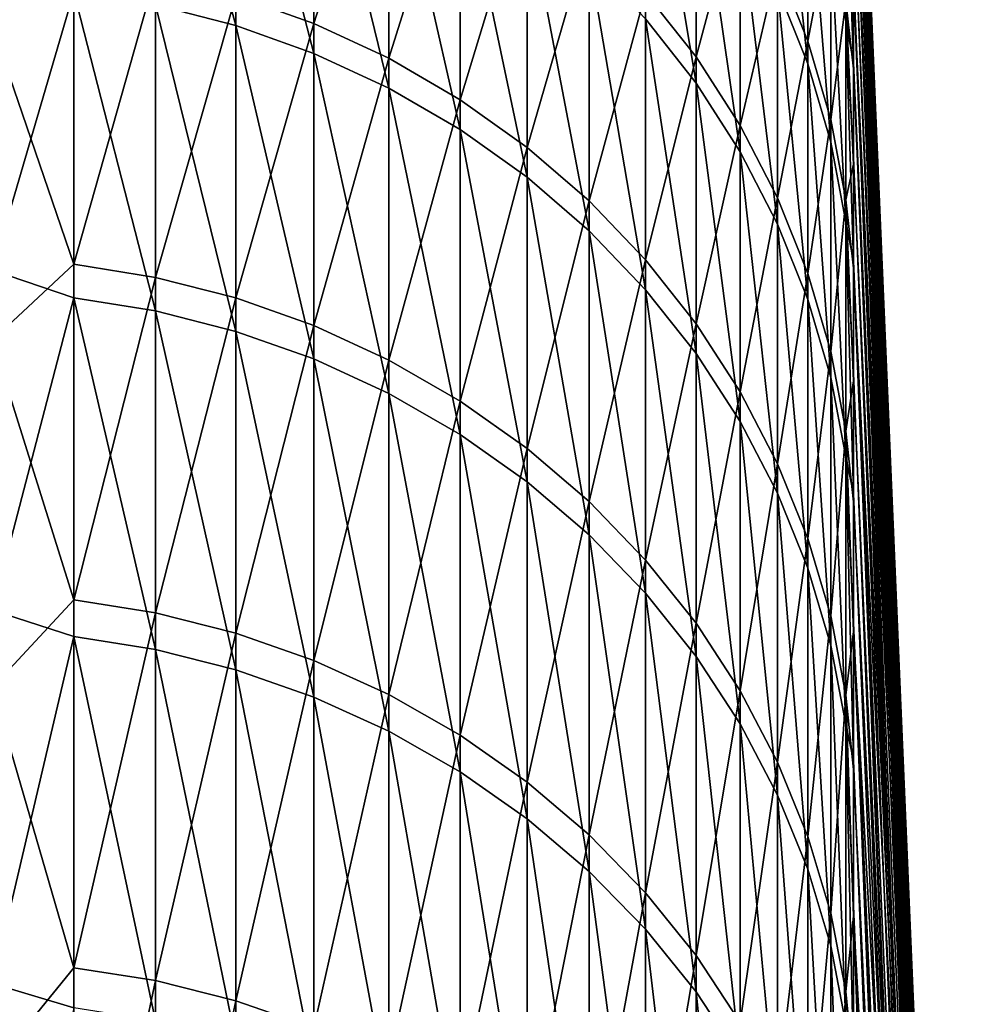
# Model space of a CAD drawing. Header units: metres. Extents: x -2 to 102, y -85 to 102.
# Tile 324 of 343: x 8.8 to 10.99, y 79.63 to 81.86. Entities that reach past the tile are written whole.
import ezdxf

# ---------------------------------------------------------------- set-up
doc = ezdxf.new("R2010")
doc.units = ezdxf.units.M
doc.layers.add('solid_21064300', color=7, linetype='CONTINUOUS')

msp = doc.modelspace()

# ---------------------------------------------------------------- linework, layer by layer
at = {"layer": 'solid_21064300'}
for points in [[(10.916272, 77.394386, -0.654213), (10.685864, 82.812401, -1.871843), (10.685865, 82.83139, -0.596379)], [(10.916272, 77.394386, -0.654213), (10.685865, 82.83139, -0.596379), (10.685866, 82.830734, 0.679218)], [(10.916272, 77.394386, -0.654213), (10.685866, 82.830734, 0.679218), (10.685865, 82.810471, 1.954724)], [(10.931903, 76.909492, -4.018887), (10.685865, 82.773727, -3.146943), (10.685864, 82.812401, -1.871843)], [(10.916272, 77.394386, -0.654213), (10.931903, 76.909492, -4.018887), (10.685864, 82.812401, -1.871843)], [(10.899225, 77.764664, 2.724988), (10.685865, 82.810471, 1.954724), (10.685864, 82.770561, 3.229766)], [(10.899225, 77.764664, 2.724988), (10.916272, 77.394386, -0.654213), (10.685865, 82.810471, 1.954724)], [(10.931903, 76.909492, -4.018887), (10.685866, 82.715446, -4.421257), (10.685865, 82.773727, -3.146943)], [(10.899225, 77.764664, 2.724988), (10.685864, 82.770561, 3.229766), (10.685865, 82.710991, 4.503969)], [(10.931903, 76.909492, -4.018887), (10.685865, 82.637573, -5.69447), (10.685866, 82.715446, -4.421257)], [(10.899225, 77.764664, 2.724988), (10.685865, 82.710991, 4.503969), (10.685866, 82.631805, 5.777113)], [(10.946099, 76.310547, -7.365146), (10.685864, 82.540092, -6.96636), (10.685865, 82.637573, -5.69447)], [(10.880783, 78.01989, 6.114813), (10.685866, 82.631805, 5.777113), (10.685864, 82.533073, 7.048973)], [(10.931903, 76.909492, -4.018887), (10.946099, 76.310547, -7.365146), (10.685865, 82.637573, -5.69447)], [(10.880783, 78.01989, 6.114813), (10.899225, 77.764664, 2.724988), (10.685866, 82.631805, 5.777113)], [(10.946099, 76.310547, -7.365146), (10.685866, 82.422997, -8.23667), (10.685864, 82.540092, -6.96636)], [(10.880783, 78.01989, 6.114813), (10.685864, 82.533073, 7.048973), (10.685864, 82.414742, 8.319114)], [(9.109715, 82.506416, -19.155777), (9.291151, 82.459496, -19.144884), (9.291151, 81.843643, -21.626677)], [(9.109715, 81.890213, -21.638983), (9.109715, 82.506416, -19.155777), (9.291151, 81.843643, -21.626677)], [(8.924562, 81.987885, 21.388857), (8.740137, 82.474411, 19.48679), (8.740137, 81.841782, 21.99288)], [(9.291151, 82.459496, -19.144884), (9.467271, 82.39621, -19.13019), (9.467271, 81.78083, -21.610077)], [(9.291151, 81.843643, -21.626677), (9.291151, 82.459496, -19.144884), (9.467271, 81.78083, -21.610077)], [(9.291151, 81.911324, 21.368885), (9.467271, 81.848465, 21.352486), (9.467271, 82.456032, 18.870672)], [(9.467271, 82.456032, 18.870672), (9.467271, 81.848465, 21.352486), (9.636523, 82.376884, 18.852558)], [(10.634434, 82.419426, -11.405353), (10.66888, 82.236633, -11.380057), (10.66888, 81.855408, -13.858661)], [(10.634434, 82.037354, -13.889465), (10.634434, 82.419426, -11.405353), (10.66888, 81.855408, -13.858661)], [(10.946099, 76.310547, -7.365146), (10.685865, 82.286385, -9.504962), (10.685866, 82.422997, -8.23667)], [(9.467271, 82.39621, -19.13019), (9.636523, 82.317116, -19.111828), (9.636523, 81.702324, -21.589334)], [(9.467271, 81.78083, -21.610077), (9.467271, 82.39621, -19.13019), (9.636523, 81.702324, -21.589334)], [(10.216221, 82.395248, -16.524319), (10.330427, 82.249176, -16.495024), (10.330427, 81.713455, -18.971672)], [(10.216221, 81.858574, -19.005365), (10.216221, 82.395248, -16.524319), (10.330427, 81.713455, -18.971672)], [(10.860967, 78.159775, 9.511346), (10.685864, 82.414742, 8.319114), (10.685866, 82.276833, 9.587225)], [(10.860967, 78.159775, 9.511346), (10.880783, 78.01989, 6.114813), (10.685864, 82.414742, 8.319114)], [(9.467271, 81.848465, 21.352486), (9.636523, 81.769897, 21.331989), (9.636523, 82.376884, 18.852558)], [(9.636523, 82.376884, 18.852558), (9.636523, 81.769897, 21.331989), (9.797419, 82.282616, 18.830984)], [(10.514546, 82.387718, -13.948784), (10.582837, 82.215309, -13.919595), (10.582837, 81.757385, -16.396397)], [(10.514546, 81.928833, -16.430779), (10.514546, 82.387718, -13.948784), (10.582837, 81.757385, -16.396397)], [(9.636523, 82.317116, -19.111828), (9.797419, 82.222916, -19.089956), (9.797419, 81.608826, -21.564629)], [(9.636523, 81.702324, -21.589334), (9.636523, 82.317116, -19.111828), (9.797419, 81.608826, -21.564629)], [(9.636523, 81.769897, 21.331989), (9.797419, 81.676323, 21.307577), (9.797419, 82.282616, 18.830984)], [(9.797419, 82.282616, 18.830984), (9.797419, 81.676323, 21.307577), (9.948537, 82.174049, 18.806139)], [(10.216221, 81.918007, 18.747541), (10.330427, 81.772781, 18.714306), (10.330427, 82.300705, 16.235983)], [(10.330427, 82.300705, 16.235983), (10.330427, 81.772781, 18.714306), (10.430161, 82.144676, 16.205202)], [(10.958847, 75.598228, -10.689125), (10.685865, 82.130272, -10.770968), (10.685865, 82.286385, -9.504962)], [(10.946099, 76.310547, -7.365146), (10.958847, 75.598228, -10.689125), (10.685865, 82.286385, -9.504962)], [(10.860967, 78.159775, 9.511346), (10.685866, 82.276833, 9.587225), (10.685866, 82.119431, 10.853092)], [(10.330427, 82.249176, -16.495024), (10.430161, 82.093246, -16.463753), (10.430161, 81.55854, -18.935705)], [(10.330427, 81.713455, -18.971672), (10.330427, 82.249176, -16.495024), (10.430161, 81.55854, -18.935705)], [(10.514546, 81.980156, 16.172747), (10.582837, 81.808609, 16.138903), (10.582837, 82.258728, 13.660673)], [(10.582837, 82.258728, 13.660673), (10.582837, 81.808609, 16.138903), (10.634434, 82.080673, 13.631104)], [(9.797419, 82.222916, -19.089956), (9.948537, 82.114433, -19.06477), (9.948537, 81.50116, -21.536177)], [(9.797419, 81.608826, -21.564629), (9.797419, 82.222916, -19.089956), (9.948537, 81.50116, -21.536177)], [(10.582837, 82.215309, -13.919595), (10.634434, 82.037354, -13.889465), (10.634434, 81.580421, -16.360905)], [(10.582837, 81.757385, -16.396397), (10.582837, 82.215309, -13.919595), (10.634434, 81.580421, -16.360905)], [(10.685866, 81.759598, -13.29515), (10.66888, 81.855408, -13.858661), (10.66888, 82.236633, -11.380057)], [(10.685865, 81.954666, -12.03446), (10.685866, 81.759598, -13.29515), (10.66888, 82.236633, -11.380057)], [(9.797419, 81.676323, 21.307577), (9.948537, 81.568558, 21.279465), (9.948537, 82.174049, 18.806139)], [(9.948537, 82.174049, 18.806139), (9.948537, 81.568558, 21.279465), (10.08855, 82.052162, 18.778244)], [(10.330427, 81.772781, 18.714306), (10.430161, 81.617752, 18.678825), (10.430161, 82.144676, 16.205202)], [(10.430161, 82.144676, 16.205202), (10.430161, 81.617752, 18.678825), (10.514546, 81.980156, 16.172747)], [(10.958847, 75.598228, -10.689125), (10.685865, 81.954666, -12.03446), (10.685865, 82.130272, -10.770968)], [(9.948537, 82.114433, -19.06477), (10.08855, 81.99263, -19.036489), (10.08855, 81.380264, -21.50423)], [(9.948537, 81.50116, -21.536177), (9.948537, 82.114433, -19.06477), (10.08855, 81.380264, -21.50423)], [(10.860967, 78.159775, 9.511346), (10.685866, 82.119431, 10.853092), (10.685864, 81.942596, 12.116469)], [(10.430161, 82.093246, -16.463753), (10.514546, 81.928833, -16.430779), (10.514546, 81.395195, -18.897781)], [(10.430161, 81.55854, -18.935705), (10.430161, 82.093246, -16.463753), (10.514546, 81.395195, -18.897781)], [(10.582837, 81.808609, 16.138903), (10.634434, 81.631531, 16.10397), (10.634434, 82.080673, 13.631104)], [(10.634434, 82.080673, 13.631104), (10.634434, 81.631531, 16.10397), (10.66888, 81.898636, 13.600872)], [(9.948537, 81.568558, 21.279465), (10.08855, 81.447563, 21.2479), (10.08855, 82.052162, 18.778244)], [(10.08855, 82.052162, 18.778244), (10.08855, 81.447563, 21.2479), (10.216221, 81.918007, 18.747541)], [(10.634434, 82.037354, -13.889465), (10.66888, 81.855408, -13.858661), (10.66888, 81.39949, -16.324619)], [(10.634434, 81.580421, -16.360905), (10.634434, 82.037354, -13.889465), (10.66888, 81.39949, -16.324619)], [(8.924562, 81.987885, 21.388857), (8.740137, 81.841782, 21.99288), (8.924562, 81.304474, 23.855381)], [(8.924562, 81.920135, -21.646889), (8.740137, 81.291122, -23.948221), (8.740137, 81.983643, -21.458014)], [(8.924562, 81.987885, 21.388857), (8.924562, 81.304474, 23.855381), (9.109715, 81.957939, 21.381044)], [(10.08855, 81.99263, -19.036489), (10.216221, 81.858574, -19.005365), (10.216221, 81.247208, -21.469072)], [(10.08855, 81.380264, -21.50423), (10.08855, 81.99263, -19.036489), (10.216221, 81.247208, -21.469072)], [(10.430161, 81.617752, 18.678825), (10.514546, 81.454292, 18.641417), (10.514546, 81.980156, 16.172747)], [(10.514546, 81.980156, 16.172747), (10.514546, 81.454292, 18.641417), (10.582837, 81.808609, 16.138903)], [(8.924562, 81.304474, 23.855381), (9.109715, 81.274773, 23.846668), (9.109715, 81.957939, 21.381044)], [(9.109715, 81.957939, 21.381044), (9.109715, 81.274773, 23.846668), (9.291151, 81.911324, 21.368885)], [(10.958847, 75.598228, -10.689125), (10.685866, 81.759598, -13.29515), (10.685865, 81.954666, -12.03446)], [(10.514546, 81.928833, -16.430779), (10.582837, 81.757385, -16.396397), (10.582837, 81.224869, -18.858236)], [(10.514546, 81.395195, -18.897781), (10.514546, 81.928833, -16.430779), (10.582837, 81.224869, -18.858236)], [(10.685864, 81.746284, 13.376894), (10.685864, 81.942596, 12.116469), (10.66888, 81.898636, 13.600872)], [(10.839798, 78.184158, 12.910662), (10.685864, 81.942596, 12.116469), (10.685864, 81.746284, 13.376894)], [(10.839798, 78.184158, 12.910662), (10.860967, 78.159775, 9.511346), (10.685864, 81.942596, 12.116469)], [(8.924562, 81.228958, -24.111248), (8.740137, 81.291122, -23.948221), (8.924562, 81.920135, -21.646889)], [(8.924562, 81.920135, -21.646889), (9.109715, 81.890213, -21.638983), (9.109715, 81.199295, -24.102442)], [(8.924562, 81.228958, -24.111248), (8.924562, 81.920135, -21.646889), (9.109715, 81.199295, -24.102442)], [(9.109715, 81.274773, 23.846668), (9.291151, 81.228554, 23.833107), (9.291151, 81.911324, 21.368885)], [(9.291151, 81.911324, 21.368885), (9.291151, 81.228554, 23.833107), (9.467271, 81.848465, 21.352486)], [(10.08855, 81.447563, 21.2479), (10.216221, 81.314407, 21.213161), (10.216221, 81.918007, 18.747541)], [(10.216221, 81.918007, 18.747541), (10.216221, 81.314407, 21.213161), (10.330427, 81.772781, 18.714306)], [(9.109715, 81.890213, -21.638983), (9.291151, 81.843643, -21.626677), (9.291151, 81.153114, -24.088736)], [(9.109715, 81.199295, -24.102442), (9.109715, 81.890213, -21.638983), (9.291151, 81.153114, -24.088736)], [(10.634434, 81.631531, 16.10397), (10.66888, 81.450485, 16.068254), (10.66888, 81.898636, 13.600872)], [(10.685866, 81.530571, 14.634107), (10.66888, 81.898636, 13.600872), (10.66888, 81.450485, 16.068254)], [(10.685866, 81.530571, 14.634107), (10.685864, 81.746284, 13.376894), (10.66888, 81.898636, 13.600872)], [(8.924562, 81.304474, 23.855381), (8.740137, 81.841782, 21.99288), (8.740137, 81.133018, 24.478512)], [(9.291151, 81.228554, 23.833107), (9.467271, 81.166214, 23.814816), (9.467271, 81.848465, 21.352486)], [(9.291151, 81.843643, -21.626677), (9.467271, 81.78083, -21.610077), (9.467271, 81.090828, -24.070248)], [(9.291151, 81.153114, -24.088736), (9.291151, 81.843643, -21.626677), (9.467271, 81.090828, -24.070248)], [(9.467271, 81.848465, 21.352486), (9.467271, 81.166214, 23.814816), (9.636523, 81.769897, 21.331989)], [(10.216221, 81.858574, -19.005365), (10.330427, 81.713455, -18.971672), (10.330427, 81.103172, -21.431011)], [(10.216221, 81.247208, -21.469072), (10.216221, 81.858574, -19.005365), (10.330427, 81.103172, -21.431011)], [(10.685865, 81.311417, -15.806609), (10.66888, 81.39949, -16.324619), (10.66888, 81.855408, -13.858661)], [(10.685865, 81.545174, -14.552613), (10.685865, 81.311417, -15.806609), (10.66888, 81.855408, -13.858661)], [(10.685866, 81.759598, -13.29515), (10.685865, 81.545174, -14.552613), (10.66888, 81.855408, -13.858661)], [(10.514546, 81.454292, 18.641417), (10.582837, 81.283836, 18.602407), (10.582837, 81.808609, 16.138903)], [(10.582837, 81.808609, 16.138903), (10.582837, 81.283836, 18.602407), (10.634434, 81.631531, 16.10397)], [(9.467271, 81.78083, -21.610077), (9.636523, 81.702324, -21.589334), (9.636523, 81.012993, -24.047142)], [(9.467271, 81.090828, -24.070248), (9.467271, 81.78083, -21.610077), (9.636523, 81.012993, -24.047142)], [(10.216221, 81.314407, 21.213161), (10.330427, 81.170242, 21.175552), (10.330427, 81.772781, 18.714306)], [(10.330427, 81.772781, 18.714306), (10.330427, 81.170242, 21.175552), (10.430161, 81.617752, 18.678825)], [(9.467271, 81.166214, 23.814816), (9.636523, 81.088303, 23.791956), (9.636523, 81.769897, 21.331989)], [(9.636523, 81.769897, 21.331989), (9.636523, 81.088303, 23.791956), (9.797419, 81.676323, 21.307577)], [(10.582837, 81.757385, -16.396397), (10.634434, 81.580421, -16.360905), (10.634434, 81.049049, -18.817417)], [(10.582837, 81.224869, -18.858236), (10.582837, 81.757385, -16.396397), (10.634434, 81.049049, -18.817417)], [(10.970129, 74.773369, -13.986984), (10.685865, 81.545174, -14.552613), (10.685866, 81.759598, -13.29515)], [(10.958847, 75.598228, -10.689125), (10.970129, 74.773369, -13.986984), (10.685866, 81.759598, -13.29515)], [(10.839798, 78.184158, 12.910662), (10.685864, 81.746284, 13.376894), (10.685866, 81.530571, 14.634107)], [(10.330427, 81.713455, -18.971672), (10.430161, 81.55854, -18.935705), (10.430161, 80.949417, -21.390381)], [(10.330427, 81.103172, -21.431011), (10.330427, 81.713455, -18.971672), (10.430161, 80.949417, -21.390381)], [(9.636523, 81.702324, -21.589334), (9.797419, 81.608826, -21.564629), (9.797419, 80.92028, -24.019623)], [(9.636523, 81.012993, -24.047142), (9.636523, 81.702324, -21.589334), (9.797419, 80.92028, -24.019623)], [(9.636523, 81.088303, 23.791956), (9.797419, 80.995506, 23.764729), (9.797419, 81.676323, 21.307577)], [(9.797419, 81.676323, 21.307577), (9.797419, 80.995506, 23.764729), (9.948537, 81.568558, 21.279465)], [(10.330427, 81.170242, 21.175552), (10.430161, 81.016357, 21.135408), (10.430161, 81.617752, 18.678825)], [(10.430161, 81.617752, 18.678825), (10.430161, 81.016357, 21.135408), (10.514546, 81.454292, 18.641417)], [(10.582837, 81.283836, 18.602407), (10.634434, 81.107895, 18.562141), (10.634434, 81.631531, 16.10397)], [(10.634434, 81.631531, 16.10397), (10.634434, 81.107895, 18.562141), (10.66888, 81.450485, 16.068254)], [(9.797419, 81.608826, -21.564629), (9.948537, 81.50116, -21.536177), (9.948537, 80.813522, -23.987934)], [(9.797419, 80.92028, -24.019623), (9.797419, 81.608826, -21.564629), (9.948537, 80.813522, -23.987934)], [(10.634434, 81.580421, -16.360905), (10.66888, 81.39949, -16.324619), (10.66888, 80.869301, -18.775682)], [(10.634434, 81.049049, -18.817417), (10.634434, 81.580421, -16.360905), (10.66888, 80.869301, -18.775682)], [(9.797419, 80.995506, 23.764729), (9.948537, 80.888641, 23.733376), (9.948537, 81.568558, 21.279465)], [(9.948537, 81.568558, 21.279465), (9.948537, 80.888641, 23.733376), (10.08855, 81.447563, 21.2479)], [(10.430161, 81.55854, -18.935705), (10.514546, 81.395195, -18.897781), (10.514546, 80.787292, -21.347542)], [(10.430161, 80.949417, -21.390381), (10.430161, 81.55854, -18.935705), (10.514546, 80.787292, -21.347542)], [(10.685866, 81.295547, 15.887899), (10.685866, 81.530571, 14.634107), (10.66888, 81.450485, 16.068254)], [(10.970129, 74.773369, -13.986984), (10.685865, 81.311417, -15.806609), (10.685865, 81.545174, -14.552613)], [(10.839798, 78.184158, 12.910662), (10.685866, 81.530571, 14.634107), (10.685866, 81.295547, 15.887899)], [(9.948537, 81.50116, -21.536177), (10.08855, 81.380264, -21.50423), (10.08855, 80.693642, -23.952351)], [(9.948537, 80.813522, -23.987934), (9.948537, 81.50116, -21.536177), (10.08855, 80.693642, -23.952351)], [(9.948537, 80.888641, 23.733376), (10.08855, 80.768661, 23.69817), (10.08855, 81.447563, 21.2479)], [(10.08855, 81.447563, 21.2479), (10.08855, 80.768661, 23.69817), (10.216221, 81.314407, 21.213161)], [(10.430161, 81.016357, 21.135408), (10.514546, 80.854103, 21.093079), (10.514546, 81.454292, 18.641417)], [(10.514546, 81.454292, 18.641417), (10.514546, 80.854103, 21.093079), (10.582837, 81.283836, 18.602407)], [(10.634434, 81.107895, 18.562141), (10.66888, 80.928017, 18.520975), (10.66888, 81.450485, 16.068254)], [(10.685864, 81.041275, 17.137991), (10.66888, 81.450485, 16.068254), (10.66888, 80.928017, 18.520975)], [(10.685864, 81.041275, 17.137991), (10.685866, 81.295547, 15.887899), (10.66888, 81.450485, 16.068254)], [(10.514546, 81.395195, -18.897781), (10.582837, 81.224869, -18.858236), (10.582837, 80.618233, -21.30287)], [(10.514546, 80.787292, -21.347542), (10.514546, 81.395195, -18.897781), (10.582837, 80.618233, -21.30287)], [(10.685865, 80.786049, -18.303192), (10.66888, 80.869301, -18.775682), (10.66888, 81.39949, -16.324619)], [(10.685865, 81.058357, -17.056913), (10.685865, 80.786049, -18.303192), (10.66888, 81.39949, -16.324619)], [(10.685865, 81.311417, -15.806609), (10.685865, 81.058357, -17.056913), (10.66888, 81.39949, -16.324619)], [(10.08855, 81.380264, -21.50423), (10.216221, 81.247208, -21.469072), (10.216221, 80.561714, -23.913191)], [(10.08855, 80.693642, -23.952351), (10.08855, 81.380264, -21.50423), (10.216221, 80.561714, -23.913191)], [(8.924562, 81.304474, 23.855381), (8.740137, 81.133018, 24.478512), (8.924562, 80.546875, 26.30014)], [(8.924562, 81.304474, 23.855381), (8.924562, 80.546875, 26.30014), (9.109715, 81.274773, 23.846668)], [(10.08855, 80.768661, 23.69817), (10.216221, 80.636604, 23.659424), (10.216221, 81.314407, 21.213161)], [(10.216221, 81.314407, 21.213161), (10.216221, 80.636604, 23.659424), (10.330427, 81.170242, 21.175552)], [(10.979933, 73.836914, -17.254911), (10.685865, 81.058357, -17.056913), (10.685865, 81.311417, -15.806609)], [(10.970129, 74.773369, -13.986984), (10.979933, 73.836914, -17.254911), (10.685865, 81.311417, -15.806609)], [(8.924562, 81.228958, -24.111248), (8.740137, 80.522987, -26.416149), (8.740137, 81.291122, -23.948221)], [(10.514546, 80.854103, 21.093079), (10.582837, 80.684906, 21.048939), (10.582837, 81.283836, 18.602407)], [(10.582837, 81.283836, 18.602407), (10.582837, 80.684906, 21.048939), (10.634434, 81.107895, 18.562141)], [(10.817303, 78.093002, 16.308834), (10.685866, 81.295547, 15.887899), (10.685864, 81.041275, 17.137991)], [(10.817303, 78.093002, 16.308834), (10.839798, 78.184158, 12.910662), (10.685866, 81.295547, 15.887899)], [(8.924562, 80.546875, 26.30014), (9.109715, 80.517456, 26.290533), (9.109715, 81.274773, 23.846668)], [(9.109715, 81.274773, 23.846668), (9.109715, 80.517456, 26.290533), (9.291151, 81.228554, 23.833107)], [(10.216221, 81.247208, -21.469072), (10.330427, 81.103172, -21.431011), (10.330427, 80.418892, -23.870794)], [(10.216221, 80.561714, -23.913191), (10.216221, 81.247208, -21.469072), (10.330427, 80.418892, -23.870794)], [(8.924562, 80.463669, -26.55361), (8.740137, 80.522987, -26.416149), (8.924562, 81.228958, -24.111248)], [(8.924562, 81.228958, -24.111248), (9.109715, 81.199295, -24.102442), (9.109715, 80.43428, -26.543911)], [(8.924562, 80.463669, -26.55361), (8.924562, 81.228958, -24.111248), (9.109715, 80.43428, -26.543911)], [(9.109715, 80.517456, 26.290533), (9.291151, 80.471664, 26.275581), (9.291151, 81.228554, 23.833107)], [(9.291151, 81.228554, 23.833107), (9.291151, 80.471664, 26.275581), (9.467271, 81.166214, 23.814816)], [(10.582837, 81.224869, -18.858236), (10.634434, 81.049049, -18.817417), (10.634434, 80.443733, -21.25676)], [(10.582837, 80.618233, -21.30287), (10.582837, 81.224869, -18.858236), (10.634434, 80.443733, -21.25676)], [(9.109715, 81.199295, -24.102442), (9.291151, 81.153114, -24.088736), (9.291151, 80.388535, -26.528814)], [(9.109715, 80.43428, -26.543911), (9.109715, 81.199295, -24.102442), (9.291151, 80.388535, -26.528814)], [(10.216221, 80.636604, 23.659424), (10.330427, 80.493645, 23.617479), (10.330427, 81.170242, 21.175552)], [(10.330427, 81.170242, 21.175552), (10.330427, 80.493645, 23.617479), (10.430161, 81.016357, 21.135408)], [(9.291151, 80.471664, 26.275581), (9.467271, 80.409904, 26.255415), (9.467271, 81.166214, 23.814816)], [(9.291151, 81.153114, -24.088736), (9.467271, 81.090828, -24.070248), (9.467271, 80.326843, -26.508455)], [(9.291151, 80.388535, -26.528814), (9.291151, 81.153114, -24.088736), (9.467271, 80.326843, -26.508455)], [(9.467271, 81.166214, 23.814816), (9.467271, 80.409904, 26.255415), (9.636523, 81.088303, 23.791956)], [(8.924562, 80.546875, 26.30014), (8.740137, 81.133018, 24.478512), (8.740137, 80.348778, 26.941372)], [(10.582837, 80.684906, 21.048939), (10.634434, 80.510262, 21.003378), (10.634434, 81.107895, 18.562141)], [(10.634434, 81.107895, 18.562141), (10.634434, 80.510262, 21.003378), (10.66888, 80.928017, 18.520975)], [(9.467271, 81.090828, -24.070248), (9.636523, 81.012993, -24.047142), (9.636523, 80.249733, -26.483009)], [(9.467271, 80.326843, -26.508455), (9.467271, 81.090828, -24.070248), (9.636523, 80.249733, -26.483009)], [(9.467271, 80.409904, 26.255415), (9.636523, 80.332718, 26.230213), (9.636523, 81.088303, 23.791956)], [(9.636523, 81.088303, 23.791956), (9.636523, 80.332718, 26.230213), (9.797419, 80.995506, 23.764729)], [(10.330427, 81.103172, -21.431011), (10.430161, 80.949417, -21.390381), (10.430161, 80.266426, -23.825541)], [(10.330427, 80.418892, -23.870794), (10.330427, 81.103172, -21.431011), (10.430161, 80.266426, -23.825541)], [(10.634434, 81.049049, -18.817417), (10.66888, 80.869301, -18.775682), (10.66888, 80.265327, -21.209616)], [(10.634434, 80.443733, -21.25676), (10.634434, 81.049049, -18.817417), (10.66888, 80.265327, -21.209616)], [(10.685865, 80.767738, 18.383921), (10.685864, 81.041275, 17.137991), (10.66888, 80.928017, 18.520975)], [(10.817303, 78.093002, 16.308834), (10.685864, 81.041275, 17.137991), (10.685865, 80.767738, 18.383921)], [(10.979933, 73.836914, -17.254911), (10.685865, 80.786049, -18.303192), (10.685865, 81.058357, -17.056913)], [(10.330427, 80.493645, 23.617479), (10.430161, 80.341042, 23.572704), (10.430161, 81.016357, 21.135408)], [(10.430161, 81.016357, 21.135408), (10.430161, 80.341042, 23.572704), (10.514546, 80.854103, 21.093079)], [(9.636523, 81.012993, -24.047142), (9.797419, 80.92028, -24.019623), (9.797419, 80.157898, -26.452703)], [(9.636523, 80.249733, -26.483009), (9.636523, 81.012993, -24.047142), (9.797419, 80.157898, -26.452703)], [(9.636523, 80.332718, 26.230213), (9.797419, 80.240784, 26.200197), (9.797419, 80.995506, 23.764729)], [(9.797419, 80.995506, 23.764729), (9.797419, 80.240784, 26.200197), (9.948537, 80.888641, 23.733376)], [(10.430161, 80.949417, -21.390381), (10.514546, 80.787292, -21.347542), (10.514546, 80.105675, -23.777824)], [(10.430161, 80.266426, -23.825541), (10.430161, 80.949417, -21.390381), (10.514546, 80.105675, -23.777824)], [(10.634434, 80.510262, 21.003378), (10.66888, 80.331703, 20.956797), (10.66888, 80.928017, 18.520975)], [(10.685866, 80.475037, 19.625469), (10.66888, 80.928017, 18.520975), (10.66888, 80.331703, 20.956797)], [(10.685866, 80.475037, 19.625469), (10.685865, 80.767738, 18.383921), (10.66888, 80.928017, 18.520975)], [(9.797419, 80.92028, -24.019623), (9.948537, 80.813522, -23.987934), (9.948537, 80.052139, -26.417803)], [(9.797419, 80.157898, -26.452703), (9.797419, 80.92028, -24.019623), (9.948537, 80.052139, -26.417803)], [(9.797419, 80.240784, 26.200197), (9.948537, 80.134918, 26.165628), (9.948537, 80.888641, 23.733376)], [(9.948537, 80.888641, 23.733376), (9.948537, 80.134918, 26.165628), (10.08855, 80.768661, 23.69817)], [(10.685865, 80.184113, -20.782301), (10.66888, 80.265327, -21.209616), (10.66888, 80.869301, -18.775682)], [(10.685865, 80.494621, -19.545065), (10.685865, 80.184113, -20.782301), (10.66888, 80.869301, -18.775682)], [(10.685865, 80.786049, -18.303192), (10.685865, 80.494621, -19.545065), (10.66888, 80.869301, -18.775682)], [(10.430161, 80.341042, 23.572704), (10.514546, 80.180145, 23.525496), (10.514546, 80.854103, 21.093079)], [(10.514546, 80.854103, 21.093079), (10.514546, 80.180145, 23.525496), (10.582837, 80.684906, 21.048939)], [(9.948537, 80.813522, -23.987934), (10.08855, 80.693642, -23.952351), (10.08855, 79.933395, -26.378616)], [(9.948537, 80.052139, -26.417803), (9.948537, 80.813522, -23.987934), (10.08855, 79.933395, -26.378616)], [(10.514546, 80.787292, -21.347542), (10.582837, 80.618233, -21.30287), (10.582837, 79.938042, -23.728065)], [(10.514546, 80.105675, -23.777824), (10.514546, 80.787292, -21.347542), (10.582837, 79.938042, -23.728065)], [(10.979933, 73.836914, -17.254911), (10.685865, 80.494621, -19.545065), (10.685865, 80.786049, -18.303192)], [(9.948537, 80.134918, 26.165628), (10.08855, 80.016052, 26.126816), (10.08855, 80.768661, 23.69817)], [(10.08855, 80.768661, 23.69817), (10.08855, 80.016052, 26.126816), (10.216221, 80.636604, 23.659424)], [(10.817303, 78.093002, 16.308834), (10.685865, 80.767738, 18.383921), (10.685866, 80.475037, 19.625469)], [(10.08855, 80.693642, -23.952351), (10.216221, 80.561714, -23.913191), (10.216221, 79.802711, -26.335487)], [(10.08855, 79.933395, -26.378616), (10.08855, 80.693642, -23.952351), (10.216221, 79.802711, -26.335487)], [(10.514546, 80.180145, 23.525496), (10.582837, 80.01236, 23.476265), (10.582837, 80.684906, 21.048939)], [(10.582837, 80.684906, 21.048939), (10.582837, 80.01236, 23.476265), (10.634434, 80.510262, 21.003378)], [(10.08855, 80.016052, 26.126816), (10.216221, 79.885231, 26.084101), (10.216221, 80.636604, 23.659424)], [(10.216221, 80.636604, 23.659424), (10.216221, 79.885231, 26.084101), (10.330427, 80.493645, 23.617479)], [(10.582837, 80.618233, -21.30287), (10.634434, 80.443733, -21.25676), (10.634434, 79.765015, -23.676706)], [(10.582837, 79.938042, -23.728065), (10.582837, 80.618233, -21.30287), (10.634434, 79.765015, -23.676706)], [(10.216221, 80.561714, -23.913191), (10.330427, 80.418892, -23.870794), (10.330427, 79.661232, -26.288799)], [(10.216221, 79.802711, -26.335487), (10.216221, 80.561714, -23.913191), (10.330427, 79.661232, -26.288799)], [(8.924562, 80.546875, 26.30014), (8.740137, 80.348778, 26.941372), (8.924562, 79.715782, 28.720901)], [(8.924562, 80.546875, 26.30014), (8.924562, 79.715782, 28.720901), (9.109715, 80.517456, 26.290533)], [(8.924562, 80.463669, -26.55361), (8.740137, 79.679939, -28.859507), (8.740137, 80.522987, -26.416149)], [(8.924562, 79.715782, 28.720901), (9.109715, 79.686668, 28.710411), (9.109715, 80.517456, 26.290533)], [(9.109715, 80.517456, 26.290533), (9.109715, 79.686668, 28.710411), (9.291151, 80.471664, 26.275581)], [(10.582837, 80.01236, 23.476265), (10.634434, 79.839165, 23.425449), (10.634434, 80.510262, 21.003378)], [(10.634434, 80.510262, 21.003378), (10.634434, 79.839165, 23.425449), (10.66888, 80.331703, 20.956797)], [(10.216221, 79.885231, 26.084101), (10.330427, 79.743607, 26.037857), (10.330427, 80.493645, 23.617479)], [(10.330427, 80.493645, 23.617479), (10.330427, 79.743607, 26.037857), (10.430161, 80.341042, 23.572704)], [(10.988249, 72.789955, -20.489136), (10.685865, 80.184113, -20.782301), (10.685865, 80.494621, -19.545065)], [(10.979933, 73.836914, -17.254911), (10.988249, 72.789955, -20.489136), (10.685865, 80.494621, -19.545065)], [(8.924562, 79.624962, -28.971743), (8.740137, 79.679939, -28.859507), (8.924562, 80.463669, -26.55361)], [(8.924562, 80.463669, -26.55361), (9.109715, 80.43428, -26.543911), (9.109715, 79.595879, -28.961161)], [(8.924562, 79.624962, -28.971743), (8.924562, 80.463669, -26.55361), (9.109715, 79.595879, -28.961161)], [(9.109715, 79.686668, 28.710411), (9.291151, 79.64135, 28.694082), (9.291151, 80.471664, 26.275581)], [(9.291151, 80.471664, 26.275581), (9.291151, 79.64135, 28.694082), (9.467271, 80.409904, 26.255415)], [(10.685865, 80.163284, 20.86244), (10.685866, 80.475037, 19.625469), (10.66888, 80.331703, 20.956797)], [(10.793506, 77.886429, 19.701939), (10.685866, 80.475037, 19.625469), (10.685865, 80.163284, 20.86244)], [(10.793506, 77.886429, 19.701939), (10.817303, 78.093002, 16.308834), (10.685866, 80.475037, 19.625469)], [(10.634434, 80.443733, -21.25676), (10.66888, 80.265327, -21.209616), (10.66888, 79.588112, -23.624195)], [(10.634434, 79.765015, -23.676706), (10.634434, 80.443733, -21.25676), (10.66888, 79.588112, -23.624195)], [(9.109715, 80.43428, -26.543911), (9.291151, 80.388535, -26.528814), (9.291151, 79.550613, -28.944689)], [(9.109715, 79.595879, -28.961161), (9.109715, 80.43428, -26.543911), (9.291151, 79.550613, -28.944689)], [(10.330427, 80.418892, -23.870794), (10.430161, 80.266426, -23.825541), (10.430161, 79.510208, -26.23896)], [(10.330427, 79.661232, -26.288799), (10.330427, 80.418892, -23.870794), (10.430161, 79.510208, -26.23896)], [(9.291151, 79.64135, 28.694082), (9.467271, 79.580223, 28.67206), (9.467271, 80.409904, 26.255415)], [(9.467271, 80.409904, 26.255415), (9.467271, 79.580223, 28.67206), (9.636523, 80.332718, 26.230213)], [(9.291151, 80.388535, -26.528814), (9.467271, 80.326843, -26.508455), (9.467271, 79.489555, -28.922476)], [(9.291151, 79.550613, -28.944689), (9.291151, 80.388535, -26.528814), (9.467271, 79.489555, -28.922476)], [(8.924562, 79.715782, 28.720901), (8.740137, 80.348778, 26.941372), (8.740137, 79.489799, 29.379171)], [(9.467271, 79.580223, 28.67206), (9.636523, 79.503838, 28.644539), (9.636523, 80.332718, 26.230213)], [(9.467271, 80.326843, -26.508455), (9.636523, 80.249733, -26.483009), (9.636523, 79.413254, -28.894712)], [(9.467271, 79.489555, -28.922476), (9.467271, 80.326843, -26.508455), (9.636523, 79.413254, -28.894712)], [(9.636523, 80.332718, 26.230213), (9.636523, 79.503838, 28.644539), (9.797419, 80.240784, 26.200197)], [(10.330427, 79.743607, 26.037857), (10.430161, 79.592422, 25.988493), (10.430161, 80.341042, 23.572704)], [(10.430161, 80.341042, 23.572704), (10.430161, 79.592422, 25.988493), (10.514546, 80.180145, 23.525496)], [(10.634434, 79.839165, 23.425449), (10.66888, 79.662094, 23.373495), (10.66888, 80.331703, 20.956797)], [(10.685864, 79.832527, 22.09449), (10.66888, 80.331703, 20.956797), (10.66888, 79.662094, 23.373495)], [(10.685864, 79.832527, 22.09449), (10.685865, 80.163284, 20.86244), (10.66888, 80.331703, 20.956797)], [(10.430161, 80.266426, -23.825541), (10.514546, 80.105675, -23.777824), (10.514546, 79.350967, -26.186409)], [(10.430161, 79.510208, -26.23896), (10.430161, 80.266426, -23.825541), (10.514546, 79.350967, -26.186409)], [(10.685865, 79.50605, -23.241808), (10.66888, 79.588112, -23.624195), (10.66888, 80.265327, -21.209616)], [(10.685865, 79.854546, -22.014675), (10.685865, 79.50605, -23.241808), (10.66888, 80.265327, -21.209616)], [(10.685865, 80.184113, -20.782301), (10.685865, 79.854546, -22.014675), (10.66888, 80.265327, -21.209616)], [(9.636523, 80.249733, -26.483009), (9.797419, 80.157898, -26.452703), (9.797419, 79.32238, -28.861647)], [(9.636523, 79.413254, -28.894712), (9.636523, 80.249733, -26.483009), (9.797419, 79.32238, -28.861647)], [(9.636523, 79.503838, 28.644539), (9.797419, 79.412857, 28.611757), (9.797419, 80.240784, 26.200197)], [(9.797419, 80.240784, 26.200197), (9.797419, 79.412857, 28.611757), (9.948537, 80.134918, 26.165628)], [(10.430161, 79.592422, 25.988493), (10.514546, 79.433022, 25.936445), (10.514546, 80.180145, 23.525496)], [(10.514546, 80.180145, 23.525496), (10.514546, 79.433022, 25.936445), (10.582837, 80.01236, 23.476265)], [(10.988249, 72.789955, -20.489136), (10.685865, 79.854546, -22.014675), (10.685865, 80.184113, -20.782301)], [(9.797419, 80.157898, -26.452703), (9.948537, 80.052139, -26.417803), (9.948537, 79.217728, -28.823568)], [(9.797419, 79.32238, -28.861647), (9.797419, 80.157898, -26.452703), (9.948537, 79.217728, -28.823568)], [(10.793506, 77.886429, 19.701939), (10.685865, 80.163284, 20.86244), (10.685864, 79.832527, 22.09449)], [(9.797419, 79.412857, 28.611757), (9.948537, 79.308083, 28.574009), (9.948537, 80.134918, 26.165628)], [(9.948537, 80.134918, 26.165628), (9.948537, 79.308083, 28.574009), (10.08855, 80.016052, 26.126816)], [(10.514546, 80.105675, -23.777824), (10.582837, 79.938042, -23.728065), (10.582837, 79.184914, -26.131611)], [(10.514546, 79.350967, -26.186409), (10.514546, 80.105675, -23.777824), (10.582837, 79.184914, -26.131611)], [(9.948537, 80.052139, -26.417803), (10.08855, 79.933395, -26.378616), (10.08855, 79.10022, -28.780811)], [(9.948537, 79.217728, -28.823568), (9.948537, 80.052139, -26.417803), (10.08855, 79.10022, -28.780811)], [(9.948537, 79.308083, 28.574009), (10.08855, 79.190437, 28.531624), (10.08855, 80.016052, 26.126816)], [(10.08855, 80.016052, 26.126816), (10.08855, 79.190437, 28.531624), (10.216221, 79.885231, 26.084101)], [(10.514546, 79.433022, 25.936445), (10.582837, 79.2668, 25.88217), (10.582837, 80.01236, 23.476265)], [(10.582837, 80.01236, 23.476265), (10.582837, 79.2668, 25.88217), (10.634434, 79.839165, 23.425449)], [(10.08855, 79.933395, -26.378616), (10.216221, 79.802711, -26.335487), (10.216221, 78.970894, -28.733757)], [(10.08855, 79.10022, -28.780811), (10.08855, 79.933395, -26.378616), (10.216221, 78.970894, -28.733757)], [(10.582837, 79.938042, -23.728065), (10.634434, 79.765015, -23.676706), (10.634434, 79.013519, -26.075048)], [(10.582837, 79.184914, -26.131611), (10.582837, 79.938042, -23.728065), (10.634434, 79.013519, -26.075048)], [(10.08855, 79.190437, 28.531624), (10.216221, 79.060966, 28.484976), (10.216221, 79.885231, 26.084101)], [(10.216221, 79.885231, 26.084101), (10.216221, 79.060966, 28.484976), (10.330427, 79.743607, 26.037857)], [(10.582837, 79.2668, 25.88217), (10.634434, 79.095222, 25.826147), (10.634434, 79.839165, 23.425449)], [(10.634434, 79.839165, 23.425449), (10.634434, 79.095222, 25.826147), (10.66888, 79.662094, 23.373495)], [(10.988249, 72.789955, -20.489136), (10.685865, 79.50605, -23.241808), (10.685865, 79.854546, -22.014675)], [(10.685865, 79.482803, 23.321199), (10.685864, 79.832527, 22.09449), (10.66888, 79.662094, 23.373495)], [(10.768435, 77.564667, 23.086054), (10.685864, 79.832527, 22.09449), (10.685865, 79.482803, 23.321199)], [(10.768435, 77.564667, 23.086054), (10.793506, 77.886429, 19.701939), (10.685864, 79.832527, 22.09449)], [(10.216221, 79.802711, -26.335487), (10.330427, 79.661232, -26.288799), (10.330427, 78.830887, -28.682816)], [(10.216221, 78.970894, -28.733757), (10.216221, 79.802711, -26.335487), (10.330427, 78.830887, -28.682816)], [(10.634434, 79.765015, -23.676706), (10.66888, 79.588112, -23.624195), (10.66888, 78.83828, -26.01722)], [(10.634434, 79.013519, -26.075048), (10.634434, 79.765015, -23.676706), (10.66888, 78.83828, -26.01722)], [(10.216221, 79.060966, 28.484976), (10.330427, 78.920807, 28.434477), (10.330427, 79.743607, 26.037857)], [(10.330427, 79.743607, 26.037857), (10.330427, 78.920807, 28.434477), (10.430161, 79.592422, 25.988493)], [(8.924562, 79.715782, 28.720901), (8.740137, 79.489799, 29.379171), (8.924562, 78.811958, 31.115456)], [(8.924562, 79.715782, 28.720901), (8.924562, 78.811958, 31.115456), (9.109715, 79.686668, 28.710411)], [(8.924562, 78.811958, 31.115456), (9.109715, 78.783173, 31.104092), (9.109715, 79.686668, 28.710411)], [(9.109715, 79.686668, 28.710411), (9.109715, 78.783173, 31.104092), (9.291151, 79.64135, 28.694082)], [(8.924562, 79.624962, -28.971743), (8.740137, 78.762772, -31.276016), (8.740137, 79.679939, -28.859507)], [(10.330427, 79.661232, -26.288799), (10.430161, 79.510208, -26.23896), (10.430161, 78.681435, -28.628439)], [(10.330427, 78.830887, -28.682816), (10.330427, 79.661232, -26.288799), (10.430161, 78.681435, -28.628439)], [(10.634434, 79.095222, 25.826147), (10.66888, 78.9198, 25.768869), (10.66888, 79.662094, 23.373495)], [(10.685865, 79.482803, 23.321199), (10.66888, 79.662094, 23.373495), (10.66888, 78.9198, 25.768869)], [(9.109715, 78.783173, 31.104092), (9.291151, 78.738365, 31.086401), (9.291151, 79.64135, 28.694082)], [(9.291151, 79.64135, 28.694082), (9.291151, 78.738365, 31.086401), (9.467271, 79.580223, 28.67206)]]:
    msp.add_3dface(points, dxfattribs=at)

doc.saveas('drawing.dxf')
